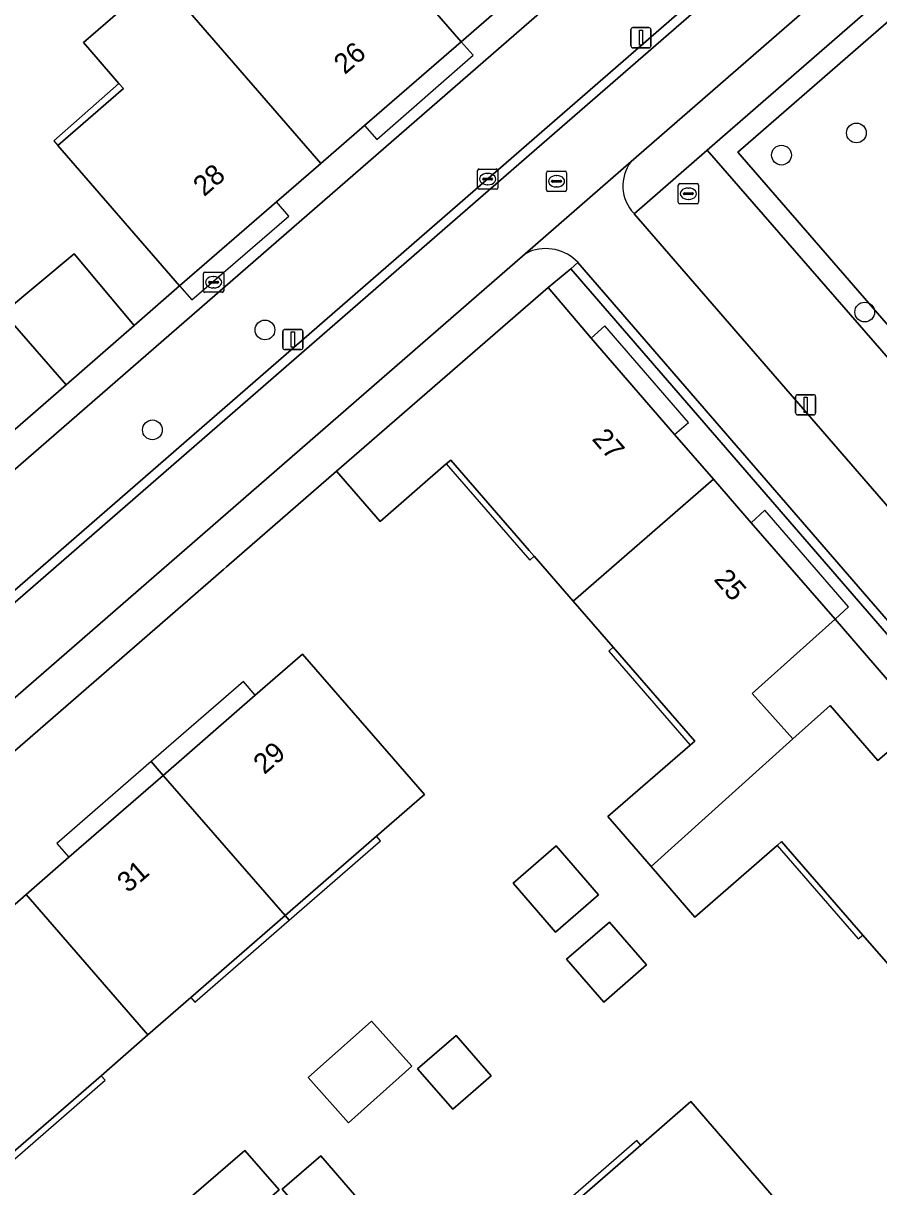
# Model space of a CAD drawing. Extents: x 155887 to 156869, y 383880 to 384678.
# Drawn here: x 156475 to 156517.3, y 384411.3 to 384468.9 of the extents above; entities that cross this region are included whole.
import ezdxf

# ---------------------------------------------------------------- set-up
doc = ezdxf.new("R2010")
doc.units = 0
for name, color, linetype in [('IMGEO_Boom', 7, 'Continuous'), ('IMGEO_Brandkraan', 7, 'Continuous'), ('IMGEO_Erf', 7, 'Continuous'), ('IMGEO_Groenvoorziening', 7, 'Continuous'), ('IMGEO_Haag', 7, 'Continuous'), ('IMGEO_Kolk', 7, 'Continuous'), ('IMGEO_Lichtmast', 7, 'Continuous'), ('IMGEO_Muur', 7, 'Continuous'), ('IMGEO_Pand', 7, 'Continuous'), ('IMGEO_Pand_nummerreeks', 7, 'Continuous'), ('IMGEO_Pand_overbouw', 7, 'Continuous'), ('IMGEO_Parkeervlak_open', 7, 'Continuous'), ('IMGEO_Rijbaan_lokaal_gesloten', 7, 'Continuous'), ('IMGEO_Rijbaan_lokaal_open', 7, 'Continuous'), ('IMGEO_Rioolput', 7, 'Continuous'), ('IMGEO_Voetpad_halfverhard', 7, 'Continuous'), ('IMGEO_Voetpad_open', 7, 'Continuous')]:
    doc.layers.add(name, color=color, linetype=linetype)

msp = doc.modelspace()

# ---------------------------------------------------------------- linework, layer by layer
at = {"layer": 'IMGEO_Boom'}
for centre in [(156516.198, 384463.449), (156512.49, 384462.351), (156516.613, 384454.585), (156486.917, 384453.699), (156481.346, 384448.756)]:
    msp.add_circle(centre, 0.489, dxfattribs=at)
at = {"layer": 'IMGEO_Brandkraan'}
for p, q in [((156483.874, 384455.636), (156483.874, 384456.488)), ((156483.949, 384456.562), (156484.801, 384456.562)), ((156484.133, 384456.056), (156484.133, 384456.068)), ((156484.571, 384456.019), (156484.173, 384456.019)), ((156484.176, 384456.105), (156484.574, 384456.105)), ((156484.362, 384456.342), (156484.387, 384456.342)), ((156484.617, 384456.068), (156484.617, 384456.056)), ((156484.875, 384456.488), (156484.875, 384455.636)), ((156484.801, 384455.562), (156483.949, 384455.562)), ((156484.385, 384455.782), (156484.36, 384455.782))]:
    msp.add_line(p, q, dxfattribs=at)
for points in [[(156483.874, 384455.636), (156483.874, 384456.488)], [(156483.949, 384456.562), (156484.801, 384456.562)], [(156484.875, 384456.488), (156484.875, 384455.636)], [(156484.801, 384455.562), (156483.949, 384455.562)]]:
    msp.add_lwpolyline(points, dxfattribs=at)
for centre, radius, start, end in [((156483.951, 384456.486), 0.0765, 91.55205, 178.44795), ((156483.951, 384456.486), 0.0765, 91.55205, 178.44795), ((156484.173, 384456.065), 0.0403, 85.87752, 175.75265), ((156484.17, 384456.055), 0.0366, 178.93798, 274.71019), ((156484.574, 384456.062), 0.043, 264.86636, 352.45326), ((156484.578, 384456.067), 0.0386, 1.73085, 96.63898), ((156484.799, 384456.486), 0.0765, 1.55205, 88.44795), ((156484.799, 384456.486), 0.0765, 1.55205, 88.44795), ((156483.951, 384455.638), 0.0765, 181.55205, 268.44795), ((156483.951, 384455.638), 0.0765, 181.55205, 268.44795), ((156484.799, 384455.638), 0.0765, 271.55205, 358.44795), ((156484.799, 384455.638), 0.0765, 271.55205, 358.44795)]:
    msp.add_arc(centre, radius, start, end, dxfattribs=at)
for centre, major_axis, ratio, start_param, end_param in [((156484.361, 384456.062), (-0.387, 0.002), 0.722429, 4.712389, 7.853982), ((156484.386, 384456.062), (-0.39, 0.002), 0.717154, 1.570796, 4.712389)]:
    msp.add_ellipse(centre, major_axis=major_axis, ratio=ratio, start_param=start_param, end_param=end_param, dxfattribs=at)
at = {"layer": 'IMGEO_Erf'}
for points in [[(156492.667, 384472.517), (156496.631, 384467.963), (156500, 384470.892)], [(156422.469, 384403.554), (156477.069, 384450.993), (156473.969, 384454.547), (156477.468, 384457.472), (156480.439, 384453.92), (156482.693, 384455.879), (156476.661, 384462.828), (156479.91, 384465.645), (156479.69, 384465.899), (156477.935, 384467.921), (156481.686, 384471.178)], [(156518.587, 384421.389), (156516.523, 384423.762), (156512.499, 384428.391), (156512.273, 384428.194), (156508.197, 384424.651), (156506.032, 384427.149), (156503.89, 384429.619), (156507.967, 384433.159), (156508.194, 384433.356), (156504.16, 384438.002), (156502.175, 384440.289), (156500.254, 384442.502), (156500, 384442.794), (156496.119, 384447.265), (156495.892, 384447.068), (156492.616, 384444.225), (156490.462, 384446.708), (156485.017, 384441.983), (156484.867, 384441.853), (156430.348, 384394.521)], [(156454.715, 384408.053), (156459.293, 384412.032), (156461.507, 384413.956), (156463.635, 384415.806), (156468.296, 384419.857), (156472.864, 384423.827), (156475.089, 384425.762), (156477.213, 384427.608), (156481.878, 384431.663), (156486.437, 384435.625), (156488.776, 384437.658), (156494.811, 384430.714), (156492.441, 384428.654), (156487.916, 384424.721), (156483.247, 384420.663), (156481.127, 384418.82), (156478.807, 384416.803), (156474.338, 384412.919), (156469.574, 384408.779)], [(156501.098, 384409.523), (156505.528, 384413.372), (156508.001, 384415.52), (156514.033, 384408.573)]]:
    msp.add_lwpolyline(points, dxfattribs=at)
for points in [[(156517.113, 384437.112), (156515.141, 384439.387), (156511.83, 384436.415), (156511.04, 384435.705), (156513.054, 384433.462), (156514.896, 384435.119), (156517.263, 384432.39), (156519.529, 384434.327), (156519.442, 384434.427)], [(156499.199, 384426.321), (156501.333, 384428.172), (156503.43, 384425.753), (156501.296, 384423.902)], [(156503.97, 384424.405), (156505.811, 384422.283), (156503.695, 384420.447), (156501.854, 384422.57)], [(156489.061, 384416.705), (156492.194, 384419.501), (156494.185, 384417.269), (156491.052, 384414.474)], [(156494.478, 384417.14), (156496.38, 384418.793), (156498.116, 384416.796), (156496.214, 384415.143)], [(156483.276, 384410.817), (156485.914, 384413.109), (156487.619, 384411.148), (156484.981, 384408.855)], [(156487.778, 384411.182), (156489.677, 384412.832), (156491.448, 384410.794), (156489.55, 384409.144)]]:
    msp.add_lwpolyline(points, close=True, dxfattribs=at)
at = {"layer": 'IMGEO_Groenvoorziening'}
for points in [[(156551.048, 384434.507), (156541.675, 384426.397), (156510.324, 384462.492), (156527.668, 384477.588), (156526.964, 384478.382), (156508.804, 384462.59), (156541.642, 384424.916), (156551.782, 384433.684)], [(156508.804, 384462.59), (156505.192, 384459.454), (156537.928, 384421.705), (156541.642, 384424.916)]]:
    msp.add_lwpolyline(points, close=True, dxfattribs=at)
at = {"layer": 'IMGEO_Haag'}
msp.add_lwpolyline([(156551.048, 384434.507), (156541.675, 384426.397), (156510.324, 384462.492), (156527.668, 384477.588), (156526.964, 384478.382), (156508.804, 384462.59), (156541.642, 384424.916), (156551.782, 384433.684)], close=True, dxfattribs=at)
at = {"layer": 'IMGEO_Kolk'}
for p, q in [((156497.444, 384460.738), (156497.444, 384461.59)), ((156497.519, 384461.664), (156498.371, 384461.664)), ((156497.746, 384461.207), (156498.144, 384461.207)), ((156497.932, 384461.444), (156497.957, 384461.444)), ((156498.445, 384461.59), (156498.445, 384460.738)), ((156498.371, 384460.664), (156497.519, 384460.664)), ((156497.703, 384461.158), (156497.703, 384461.17)), ((156498.141, 384461.121), (156497.743, 384461.121)), ((156497.955, 384460.884), (156497.93, 384460.884)), ((156498.187, 384461.17), (156498.187, 384461.158))]:
    msp.add_line(p, q, dxfattribs=at)
for points in [[(156497.444, 384460.738), (156497.444, 384461.59)], [(156497.519, 384461.664), (156498.371, 384461.664)], [(156498.445, 384461.59), (156498.445, 384460.738)], [(156498.371, 384460.664), (156497.519, 384460.664)]]:
    msp.add_lwpolyline(points, dxfattribs=at)
for centre, radius, start, end in [((156497.521, 384461.588), 0.0765, 91.55205, 178.44795), ((156497.521, 384461.588), 0.0765, 91.55205, 178.44795), ((156497.743, 384461.167), 0.0403, 85.87752, 175.75265), ((156498.148, 384461.169), 0.0386, 1.73085, 96.63898), ((156498.369, 384461.588), 0.0765, 1.55205, 88.44795), ((156498.369, 384461.588), 0.0765, 1.55205, 88.44795), ((156497.521, 384460.74), 0.0765, 181.55205, 268.44795), ((156497.521, 384460.74), 0.0765, 181.55205, 268.44795), ((156497.74, 384461.157), 0.0366, 178.93798, 274.71019), ((156498.144, 384461.164), 0.043, 264.86636, 352.45326), ((156498.369, 384460.74), 0.0765, 271.55205, 358.44795), ((156498.369, 384460.74), 0.0765, 271.55205, 358.44795)]:
    msp.add_arc(centre, radius, start, end, dxfattribs=at)
for centre, major_axis, ratio, start_param, end_param in [((156497.931, 384461.164), (-0.387, 0.002), 0.722429, 4.712389, 7.853982), ((156497.956, 384461.164), (-0.39, 0.002), 0.717154, 1.570796, 4.712389)]:
    msp.add_ellipse(centre, major_axis=major_axis, ratio=ratio, start_param=start_param, end_param=end_param, dxfattribs=at)
at = {"layer": 'IMGEO_Lichtmast'}
for p, q in [((156505.034, 384467.759), (156505.034, 384468.559)), ((156505.034, 384468.559), (156505.034, 384467.759)), ((156505.134, 384468.659), (156505.924, 384468.659)), ((156505.924, 384468.659), (156505.134, 384468.659)), ((156506.024, 384468.559), (156506.024, 384467.759)), ((156506.024, 384467.759), (156506.024, 384468.559)), ((156505.924, 384467.659), (156505.134, 384467.659)), ((156505.134, 384467.659), (156505.924, 384467.659)), ((156487.903, 384453.727), (156488.693, 384453.727)), ((156488.693, 384453.727), (156487.903, 384453.727)), ((156487.803, 384452.827), (156487.803, 384453.627)), ((156487.803, 384453.627), (156487.803, 384452.827)), ((156488.793, 384453.627), (156488.793, 384452.827)), ((156488.793, 384452.827), (156488.793, 384453.627)), ((156488.693, 384452.727), (156487.903, 384452.727)), ((156487.903, 384452.727), (156488.693, 384452.727)), ((156513.19, 384449.598), (156513.19, 384450.398)), ((156513.19, 384450.398), (156513.19, 384449.598)), ((156513.29, 384450.498), (156514.08, 384450.498)), ((156514.08, 384450.498), (156513.29, 384450.498)), ((156514.18, 384450.398), (156514.18, 384449.598)), ((156514.18, 384449.598), (156514.18, 384450.398)), ((156514.08, 384449.498), (156513.29, 384449.498)), ((156513.29, 384449.498), (156514.08, 384449.498))]:
    msp.add_line(p, q, dxfattribs=at)
for points in [[(156505.454, 384468.534), (156505.604, 384468.534), (156505.604, 384467.784), (156505.454, 384467.784), (156505.454, 384468.534)], [(156488.223, 384453.602), (156488.373, 384453.602), (156488.373, 384452.852), (156488.223, 384452.852), (156488.223, 384453.602)], [(156513.61, 384450.373), (156513.76, 384450.373), (156513.76, 384449.623), (156513.61, 384449.623), (156513.61, 384450.373)]]:
    msp.add_lwpolyline(points, dxfattribs=at)
for centre, start, end in [((156505.134, 384468.559), 90, 180), ((156505.134, 384468.559), 90, 180), ((156505.924, 384468.559), 0, 90), ((156505.924, 384468.559), 360, 90), ((156505.134, 384467.759), 180, 270), ((156505.134, 384467.759), 180, 270), ((156505.924, 384467.759), 270, 0), ((156505.924, 384467.759), 270, 0), ((156487.903, 384453.627), 90, 180), ((156487.903, 384453.627), 90, 180), ((156488.693, 384453.627), 0, 90), ((156488.693, 384453.627), 360, 90), ((156487.903, 384452.827), 180, 270), ((156487.903, 384452.827), 180, 270), ((156488.693, 384452.827), 270, 0), ((156488.693, 384452.827), 270, 0), ((156513.29, 384450.398), 90, 180), ((156513.29, 384450.398), 90, 180), ((156514.08, 384450.398), 0, 90), ((156514.08, 384450.398), 360, 90), ((156513.29, 384449.598), 180, 270), ((156513.29, 384449.598), 180, 270), ((156514.08, 384449.598), 270, 0), ((156514.08, 384449.598), 270, 0)]:
    msp.add_arc(centre, 0.1, start, end, dxfattribs=at)
at = {"layer": 'IMGEO_Muur'}
msp.add_lwpolyline([(156490.462, 384446.708), (156485.017, 384441.983)], dxfattribs=at)
at = {"layer": 'IMGEO_Pand'}
for points in [[(156492.667, 384472.517), (156490.589, 384474.904), (156487.332, 384472.079), (156487.057, 384472.396), (156485.352, 384474.36), (156481.686, 384471.178), (156489.687, 384461.942), (156491.852, 384463.82), (156496.631, 384467.963)], [(156481.686, 384471.178), (156477.935, 384467.921), (156479.69, 384465.899), (156479.91, 384465.645), (156476.661, 384462.828), (156482.693, 384455.879), (156487.489, 384460.037), (156489.687, 384461.942)], [(156477.069, 384450.993), (156480.439, 384453.92), (156477.468, 384457.472), (156473.969, 384454.547)], [(156509.131, 384446.31), (156507.2, 384448.534), (156503.066, 384453.296), (156500.942, 384455.803), (156490.462, 384446.708), (156492.616, 384444.225), (156495.892, 384447.068), (156496.119, 384447.265), (156500, 384442.794), (156500.254, 384442.502), (156502.175, 384440.289)], [(156515.141, 384439.387), (156510.994, 384444.164), (156509.131, 384446.31), (156502.175, 384440.289), (156504.16, 384438.002), (156508.194, 384433.356), (156507.967, 384433.159), (156503.89, 384429.619), (156506.032, 384427.149), (156513.054, 384433.462), (156511.04, 384435.705), (156511.83, 384436.415)], [(156481.878, 384431.663), (156487.916, 384424.721), (156492.441, 384428.654), (156494.811, 384430.714), (156488.776, 384437.658), (156486.437, 384435.625)], [(156523.599, 384429.646), (156519.529, 384434.327), (156517.263, 384432.39), (156514.896, 384435.119), (156513.054, 384433.462), (156506.032, 384427.149), (156508.197, 384424.651), (156512.273, 384428.194), (156512.499, 384428.391), (156516.523, 384423.762), (156518.587, 384421.389), (156525.539, 384427.414)], [(156481.878, 384431.663), (156477.213, 384427.608), (156475.089, 384425.762), (156481.127, 384418.82), (156483.247, 384420.663), (156487.916, 384424.721)], [(156501.296, 384423.902), (156503.43, 384425.753), (156501.333, 384428.172), (156499.199, 384426.321)], [(156468.296, 384419.857), (156474.338, 384412.919), (156478.807, 384416.803), (156481.127, 384418.82), (156475.089, 384425.762), (156472.864, 384423.827)], [(156503.695, 384420.447), (156505.811, 384422.283), (156503.97, 384424.405), (156501.854, 384422.57)], [(156492.194, 384419.501), (156489.061, 384416.705), (156491.052, 384414.474), (156494.185, 384417.269)], [(156496.214, 384415.143), (156498.116, 384416.796), (156496.38, 384418.793), (156494.478, 384417.14)], [(156501.098, 384409.523), (156507.129, 384402.575), (156511.693, 384406.541), (156514.033, 384408.573), (156508.001, 384415.52), (156505.528, 384413.372)], [(156484.981, 384408.855), (156487.619, 384411.148), (156485.914, 384413.109), (156483.276, 384410.817)], [(156487.778, 384411.182), (156489.55, 384409.144), (156491.448, 384410.794), (156489.677, 384412.832)]]:
    msp.add_lwpolyline(points, close=True, dxfattribs=at)
at = {"layer": 'IMGEO_Pand_overbouw'}
for points in [[(156497.232, 384467.293), (156496.631, 384467.963), (156491.852, 384463.82), (156492.453, 384463.125)], [(156476.661, 384462.828), (156479.91, 384465.645), (156479.69, 384465.899), (156476.465, 384463.055)], [(156487.489, 384460.037), (156482.693, 384455.879), (156483.295, 384455.183), (156488.095, 384459.334)], [(156503.066, 384453.296), (156507.2, 384448.534), (156507.879, 384449.124), (156503.738, 384453.901)], [(156495.892, 384447.068), (156500.027, 384442.305), (156500.254, 384442.502), (156500, 384442.794), (156496.119, 384447.265)], [(156510.994, 384444.164), (156515.141, 384439.387), (156515.816, 384439.993), (156511.674, 384444.778)], [(156504.16, 384438.002), (156503.937, 384437.801), (156507.967, 384433.159), (156508.194, 384433.356)], [(156481.878, 384431.663), (156486.437, 384435.625), (156485.849, 384436.307), (156481.287, 384432.342)], [(156481.878, 384431.663), (156481.287, 384432.342), (156476.622, 384428.288), (156477.213, 384427.608)], [(156487.916, 384424.721), (156488.113, 384424.495), (156492.637, 384428.427), (156492.441, 384428.654)], [(156516.523, 384423.762), (156512.499, 384428.391), (156512.273, 384428.194), (156516.293, 384423.571)], [(156483.247, 384420.663), (156483.444, 384420.437), (156488.113, 384424.495), (156487.916, 384424.721)], [(156478.807, 384416.803), (156474.338, 384412.919), (156474.535, 384412.693), (156479.001, 384416.574)], [(156501.098, 384409.523), (156505.528, 384413.372), (156505.331, 384413.598), (156500.901, 384409.75)]]:
    msp.add_lwpolyline(points, close=True, dxfattribs=at)
at = {"layer": 'IMGEO_Parkeervlak_open'}
msp.add_lwpolyline([(156521.889, 384481.979), (156518.931, 384485.374), (156500, 384468.928), (156426.371, 384404.961), (156423.484, 384402.425), (156426.126, 384399.352), (156427.202, 384400.239), (156434.814, 384406.324), (156436.281, 384407.589), (156500, 384462.952)], close=True, dxfattribs=at)
at = {"layer": 'IMGEO_Rijbaan_lokaal_gesloten'}
for points in [[(156439.179, 384404.792), (156499.799, 384457.474), (156505.044, 384462.031), (156537.12, 384489.907), (156542.423, 384494.515), (156548.734, 384500), (156610.793, 384553.92), (156611.637, 384554.62), (156621.131, 384562.11), (156618.279, 384565.679), (156616.394, 384563.892), (156609.964, 384557.948), (156608.807, 384556.844), (156600.688, 384549.796), (156599.206, 384548.488), (156545.489, 384501.892), (156543.317, 384500), (156538.047, 384495.41), (156524.469, 384483.595), (156522.19, 384481.631), (156500, 384462.343), (156436.569, 384407.23)], [(156505.044, 384462.031), (156499.799, 384457.474), (156500, 384457.572)], [(156537.928, 384421.705), (156505.192, 384459.454)], [(156502.416, 384457.042), (156534.197, 384420.326), (156535.23, 384419.334)]]:
    msp.add_lwpolyline(points, dxfattribs=at)
for centre, radius, start, end in [((156506.616, 384460.829), 1.979, 142.57965, 223.99425), ((156500.811, 384455.496), 2.229, 43.9207, 111.33323)]:
    msp.add_arc(centre, radius, start, end, dxfattribs=at)
at = {"layer": 'IMGEO_Rijbaan_lokaal_open'}
for points in [[(156604.44, 384592.645), (156618.535, 384573.723), (156619.312, 384572.509), (156619.708, 384571.356), (156619.836, 384569.951), (156619.699, 384568.921), (156619.364, 384567.915), (156618.945, 384567.147), (156618.498, 384566.553), (156618.26, 384566.312), (156617.975, 384566.024), (156616.08, 384564.228), (156609.649, 384558.283), (156608.497, 384557.184), (156600.445, 384550.194), (156600.385, 384550.142), (156598.903, 384548.834), (156545.187, 384502.239), (156542.616, 384500), (156537.745, 384495.757), (156524.168, 384483.943), (156521.889, 384481.979), (156500, 384462.952), (156436.281, 384407.589)], [(156436.569, 384407.23), (156500, 384462.343), (156522.19, 384481.631), (156524.469, 384483.595), (156538.047, 384495.41), (156543.317, 384500), (156545.489, 384501.892), (156599.206, 384548.488)]]:
    msp.add_lwpolyline(points, dxfattribs=at)
msp.add_lwpolyline([(156502.416, 384457.042), (156502.058, 384456.731), (156533.853, 384420.021), (156534.81, 384418.964), (156535.23, 384419.334), (156534.197, 384420.326)], close=True, dxfattribs=at)
at = {"layer": 'IMGEO_Rioolput'}
for p, q in [((156500.853, 384460.63), (156500.853, 384461.482)), ((156500.928, 384461.556), (156501.78, 384461.556)), ((156501.341, 384461.336), (156501.366, 384461.336)), ((156501.854, 384461.482), (156501.854, 384460.63)), ((156501.112, 384461.05), (156501.112, 384461.062)), ((156501.55, 384461.013), (156501.152, 384461.013)), ((156501.155, 384461.099), (156501.553, 384461.099)), ((156501.364, 384460.776), (156501.339, 384460.776)), ((156501.596, 384461.062), (156501.596, 384461.05)), ((156507.382, 384460.016), (156507.382, 384460.868)), ((156507.457, 384460.942), (156508.309, 384460.942)), ((156507.87, 384460.722), (156507.895, 384460.722)), ((156508.383, 384460.868), (156508.383, 384460.016)), ((156501.78, 384460.556), (156500.928, 384460.556)), ((156507.641, 384460.436), (156507.641, 384460.448)), ((156508.079, 384460.399), (156507.681, 384460.399)), ((156507.684, 384460.485), (156508.082, 384460.485)), ((156507.893, 384460.162), (156507.868, 384460.162)), ((156508.125, 384460.448), (156508.125, 384460.436)), ((156508.309, 384459.942), (156507.457, 384459.942))]:
    msp.add_line(p, q, dxfattribs=at)
for points in [[(156500.853, 384460.63), (156500.853, 384461.482)], [(156500.928, 384461.556), (156501.78, 384461.556)], [(156501.854, 384461.482), (156501.854, 384460.63)], [(156507.382, 384460.016), (156507.382, 384460.868)], [(156507.457, 384460.942), (156508.309, 384460.942)], [(156508.383, 384460.868), (156508.383, 384460.016)], [(156501.78, 384460.556), (156500.928, 384460.556)], [(156508.309, 384459.942), (156507.457, 384459.942)]]:
    msp.add_lwpolyline(points, dxfattribs=at)
for centre, radius, start, end in [((156500.93, 384461.48), 0.0765, 91.55205, 178.44795), ((156500.93, 384461.48), 0.0765, 91.55205, 178.44795), ((156501.778, 384461.48), 0.0765, 1.55205, 88.44795), ((156501.778, 384461.48), 0.0765, 1.55205, 88.44795), ((156500.93, 384460.632), 0.0765, 181.55205, 268.44795), ((156500.93, 384460.632), 0.0765, 181.55205, 268.44795), ((156501.152, 384461.059), 0.0403, 85.87752, 175.75265), ((156501.149, 384461.049), 0.0366, 178.93798, 274.71019), ((156501.553, 384461.056), 0.043, 264.86636, 352.45326), ((156501.557, 384461.061), 0.0386, 1.73085, 96.63898), ((156501.778, 384460.632), 0.0765, 271.55205, 358.44795), ((156501.778, 384460.632), 0.0765, 271.55205, 358.44795), ((156507.459, 384460.866), 0.0765, 91.55205, 178.44795), ((156507.459, 384460.866), 0.0765, 91.55205, 178.44795), ((156508.307, 384460.866), 0.0765, 1.55205, 88.44795), ((156508.307, 384460.866), 0.0765, 1.55205, 88.44795), ((156507.681, 384460.445), 0.0403, 85.87752, 175.75265), ((156507.678, 384460.435), 0.0366, 178.93798, 274.71019), ((156508.082, 384460.442), 0.043, 264.86636, 352.45326), ((156508.086, 384460.447), 0.0386, 1.73085, 96.63898), ((156507.459, 384460.018), 0.0765, 181.55205, 268.44795), ((156507.459, 384460.018), 0.0765, 181.55205, 268.44795), ((156508.307, 384460.018), 0.0765, 271.55205, 358.44795), ((156508.307, 384460.018), 0.0765, 271.55205, 358.44795)]:
    msp.add_arc(centre, radius, start, end, dxfattribs=at)
for centre, major_axis, ratio, start_param, end_param in [((156501.34, 384461.056), (-0.387, 0.002), 0.722429, 4.712389, 7.853982), ((156501.365, 384461.056), (-0.39, 0.002), 0.717154, 1.570796, 4.712389), ((156507.869, 384460.442), (-0.387, 0.002), 0.722429, 4.712389, 7.853982), ((156507.894, 384460.442), (-0.39, 0.002), 0.717154, 1.570796, 4.712389)]:
    msp.add_ellipse(centre, major_axis=major_axis, ratio=ratio, start_param=start_param, end_param=end_param, dxfattribs=at)
at = {"layer": 'IMGEO_Voetpad_halfverhard'}
msp.add_lwpolyline([(156533.113, 384474.704), (156532.978, 384475.502), (156529.779, 384479.405), (156529.569, 384479.221), (156527.668, 384477.588), (156510.324, 384462.492), (156541.675, 384426.397), (156551.048, 384434.507), (156552.965, 384436.174), (156567.069, 384448.422), (156547.466, 384470.983)], dxfattribs=at)
at = {"layer": 'IMGEO_Voetpad_open'}
for points in [[(156426.371, 384404.961), (156500, 384468.928), (156518.931, 384485.374), (156521.889, 384481.979), (156524.168, 384483.943), (156521.191, 384487.366), (156535.719, 384500), (156542.533, 384505.926), (156595.94, 384552.282)], [(156541.558, 384507.026), (156536.597, 384502.72), (156533.472, 384500), (156531.813, 384498.556), (156529.693, 384496.711), (156527.472, 384494.778), (156522.706, 384490.629), (156520.193, 384488.412), (156517.992, 384486.47), (156515.527, 384484.299), (156510.727, 384480.199), (156508.568, 384478.327), (156506.386, 384476.434), (156501.582, 384472.267), (156500, 384470.892), (156496.631, 384467.963), (156491.852, 384463.82), (156489.687, 384461.942), (156487.489, 384460.037), (156482.693, 384455.879), (156480.439, 384453.92), (156477.069, 384450.993), (156422.469, 384403.554)], [(156537.12, 384489.907), (156505.044, 384462.031)], [(156505.192, 384459.454), (156508.804, 384462.59), (156526.964, 384478.382)], [(156500, 384457.572), (156499.799, 384457.474), (156439.179, 384404.792), (156437.726, 384403.475), (156429.337, 384395.556), (156430.348, 384394.521), (156484.867, 384441.853), (156485.017, 384441.983), (156490.462, 384446.708), (156500.942, 384455.803)], [(156500.942, 384455.803), (156502.058, 384456.731), (156502.416, 384457.042)]]:
    msp.add_lwpolyline(points, dxfattribs=at)
msp.add_lwpolyline([(156502.058, 384456.731), (156500.942, 384455.803), (156503.066, 384453.296), (156507.2, 384448.534), (156509.131, 384446.31), (156510.994, 384444.164), (156515.141, 384439.387), (156517.113, 384437.112), (156519.442, 384434.427), (156519.529, 384434.327), (156523.599, 384429.646), (156525.539, 384427.414), (156527.383, 384425.294), (156531.539, 384420.513), (156533.705, 384418.024), (156534.81, 384418.964), (156533.853, 384420.021)], close=True, dxfattribs=at)
for centre, radius, start, end in [((156506.616, 384460.829), 1.979, 142.57965, 223.99425), ((156500.811, 384455.496), 2.229, 43.9207, 111.33323)]:
    msp.add_arc(centre, radius, start, end, dxfattribs=at)

# ---------------------------------------------------------------- texts
at = {"layer": 'IMGEO_Pand_nummerreeks'}
for s, rotation, p in [('26', 40.92638, (156490.871, 384466.305)), ('28', 40.92471, (156483.905, 384460.265)), ('27', 310.96265, (156503.067, 384448.293)), ('25', 310.96054, (156509.104, 384441.338)), ('29', 40.9966, (156486.888, 384431.673)), ('31', 40.9966, (156480.144, 384425.81))]:
    msp.add_text(s, height=1, rotation=rotation, dxfattribs=at).set_placement(p)

doc.saveas('drawing.dxf')
